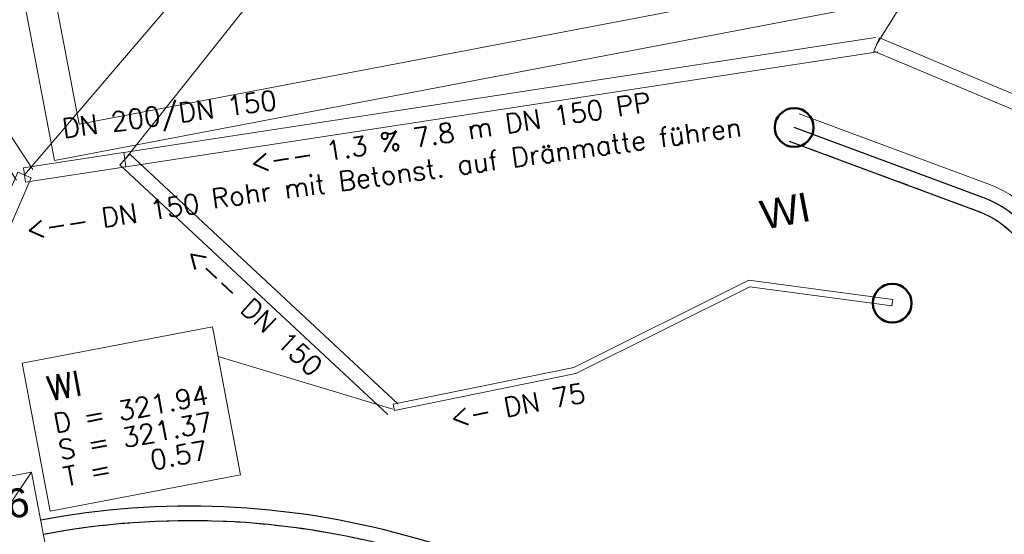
# Model space of a CAD drawing. Header units: metres. Extents: x -502 to 161, y -108 to 174.
# Tile 550 of 776: x -115.71 to -105.56, y 18.98 to 24.29. Entities that reach past the tile are written whole.
import ezdxf

# ---------------------------------------------------------------- set-up
doc = ezdxf.new("R2010")
doc.units = ezdxf.units.M
doc.header["$LTSCALE"] = 0.1
doc.linetypes.add('2-1', pattern=[0.17, 0.06, -0.025, 0.06, -0.025])
doc.linetypes.add('237', pattern=[93, 75, -18])
doc.layers.add('BRI31-005.07-5f08-Koordinierung Lageplan 4. BA Radstation - Seeterrasse 2023-05-31', color=7, linetype='Continuous')
doc.layers.add('BRI32-005.03-5f06-Koordinierung Schemaplan 4 BA ZOB Teilbereich 2 Ost - Bahnhofsallee 2023-01-21', color=7, linetype='Continuous')
doc.styles.add('Arial', font='arial.ttf')
doc.styles.add('Txt', font='txt_____.ttf')

# ---------------------------------------------------------------- blocks, each defined once
blk = doc.blocks.new('DFI-ANZEIGER')
at = {"color": 7, "linetype": 'Continuous', "lineweight": 20, "transparency": 33554687}
for p, q in [((-0.760014, 0.517086), (0.517087, 0.760013)), ((0.517087, 0.760013), (0.760014, -0.517087)), ((-0.517087, -0.760014), (-0.760014, 0.517086)), ((0.760014, -0.517087), (-0.517087, -0.760014))]:
    blk.add_line(p, q, dxfattribs=at)
at = {"color": 250, "linetype": 'Continuous', "lineweight": 9, "true_color": 0x333333, "transparency": 33554687}
for p, q in [((-0.517087, -0.760014), (0.517087, 0.760013)), ((0.760014, -0.517087), (-0.760014, 0.517086))]:
    blk.add_line(p, q, dxfattribs=at)
at = {"color": 251, "linetype": 'Continuous', "lineweight": 9, "true_color": 0x5b5b5b, "transparency": 33554687, "flags": 128}
for points in [[(-0.079552, -0.116926), (-0.116925, 0.079551), (-0.116925, 0.079551), (0.079552, 0.116925), (0.079552, 0.116925), (0.116925, -0.079552), (0.116925, -0.079552), (-0.079552, -0.116926)], [(-0.079552, -0.116926), (-0.116925, 0.079551), (0.079552, 0.116925), (0.116925, -0.079552), (-0.079552, -0.116926)], [(0.000908, -0.1118), (-0.000961, -0.101976), (-0.000961, -0.101976), (0.038334, -0.094502), (0.038334, -0.094502), (0.040203, -0.104326), (0.040203, -0.104326), (0.000908, -0.1118)], [(0.000908, -0.1118), (-0.000961, -0.101976), (0.038334, -0.094502), (0.040203, -0.104326), (0.000908, -0.1118)], [(0.166045, -1.006705), (-0.004004, -0.112735), (0.045115, -0.103391), (0.215164, -0.997362), (0.166045, -1.006705)]]:
    blk.add_lwpolyline(points, dxfattribs=at)
at = {"color": 254, "linetype": 'Continuous', "lineweight": 9, "true_color": 0xd6d6d6, "transparency": 33554687, "flags": 128}
blk.add_lwpolyline([(0.166045, -1.006705), (-0.004004, -0.112735), (-0.004004, -0.112735), (0.045115, -0.103391), (0.045115, -0.103391), (0.215164, -0.997362), (0.215164, -0.997362), (0.166045, -1.006705)], dxfattribs=at)

msp = doc.modelspace()

# ---------------------------------------------------------------- linework, layer by layer
at = {"layer": 'BRI31-005.07-5f08-Koordinierung Lageplan 4. BA Radstation - Seeterrasse 2023-05-31', "color": 1, "linetype": 'Continuous', "lineweight": 20, "true_color": 0xff0000, "transparency": 33554687}
for p, q in [((-106.877, 24.031), (-105.067, 26.964)), ((-106.877, 24.031), (-105.067, 26.964)), ((-114.629, 22.844), (-112.418, 25.631)), ((-114.629, 22.844), (-112.418, 25.631)), ((-115.662, 22.685), (-114.097, 24.523)), ((-115.662, 22.685), (-114.097, 24.523)), ((-111.865, 20.267), (-113.666, 20.812)), ((-111.865, 20.267), (-113.666, 20.812))]:
    msp.add_line(p, q, dxfattribs=at)
at = {"layer": 'BRI31-005.07-5f08-Koordinierung Lageplan 4. BA Radstation - Seeterrasse 2023-05-31', "color": 7, "linetype": 'Continuous', "lineweight": 9, "transparency": 33554687}
for p, q in [((-106.711, 21.399), (-106.719, 21.335)), ((-106.711, 21.399), (-106.719, 21.335)), ((-111.849, 20.255), (-111.862, 20.319)), ((-111.849, 20.255), (-111.862, 20.319))]:
    msp.add_line(p, q, dxfattribs=at)
at = {"layer": 'BRI31-005.07-5f08-Koordinierung Lageplan 4. BA Radstation - Seeterrasse 2023-05-31', "color": 1, "linetype": 'Continuous', "lineweight": 13, "true_color": 0xff0000, "transparency": 33554687, "flags": 128}
for points in [[(-115.578, 22.74), (-117.289, 25.359), (-117.457, 25.249), (-115.746, 22.63)], [(-115.578, 22.74), (-117.289, 25.359), (-117.457, 25.249), (-115.746, 22.63)], [(-106.888, 24.105), (-114.64, 22.918), (-114.618, 22.77), (-106.866, 23.957)], [(-106.888, 24.105), (-114.64, 22.918), (-114.618, 22.77), (-106.866, 23.957)], [(-98.68, 20.667), (-106.848, 24.1), (-106.906, 23.962), (-98.738, 20.529)], [(-98.68, 20.667), (-106.848, 24.1), (-106.906, 23.962), (-98.738, 20.529)], [(-114.641, 22.918), (-115.674, 22.759), (-115.651, 22.611), (-114.618, 22.77)], [(-114.641, 22.918), (-115.674, 22.759), (-115.651, 22.611), (-114.618, 22.77)], [(-111.814, 20.322), (-114.578, 22.899), (-114.68, 22.789), (-111.916, 20.212)], [(-111.814, 20.322), (-114.578, 22.899), (-114.68, 22.789), (-111.916, 20.212)], [(-119.306, 14.071), (-115.593, 22.655), (-115.731, 22.715), (-119.444, 14.131)], [(-119.306, 14.071), (-115.593, 22.655), (-115.731, 22.715), (-119.444, 14.131)]]:
    msp.add_lwpolyline(points, dxfattribs=at)
at = {"layer": 'BRI31-005.07-5f08-Koordinierung Lageplan 4. BA Radstation - Seeterrasse 2023-05-31', "color": 1, "linetype": 'Continuous', "lineweight": 20, "true_color": 0xff0000, "transparency": 33554687, "flags": 128}
msp.add_lwpolyline([(-107.674, 23.315), (-105.73, 22.594, -0.262187), (-104.905, 21.621), (-103.897, 16.375), (-103.897, 16.375, 0.354857), (-103.319, 15.889), (-103.319, 15.889)], format="xyb", dxfattribs=at)
msp.add_lwpolyline([(-107.674, 23.315), (-105.73, 22.594, -0.262187), (-104.905, 21.621), (-103.897, 16.375), (-103.897, 16.375, 0.354857), (-103.319, 15.889), (-103.319, 15.889)], format="xyb", dxfattribs=at)
at = {"layer": 'BRI31-005.07-5f08-Koordinierung Lageplan 4. BA Radstation - Seeterrasse 2023-05-31', "color": 7, "linetype": 'Continuous', "lineweight": 30, "transparency": 33554687, "flags": 128}
for points in [[(-104.135, 15.486), (-104.203, 15.844, -0.095228), (-104.202, 16.278), (-104.153, 16.531, 0.095868), (-104.153, 16.911), (-105.052, 21.592), (-105.052, 21.592, 0.262187), (-105.782, 22.453), (-105.782, 22.453), (-107.727, 23.175)], [(-104.135, 15.486), (-104.203, 15.844, -0.095228), (-104.202, 16.278), (-104.153, 16.531, 0.095868), (-104.153, 16.911), (-105.052, 21.592), (-105.052, 21.592, 0.262187), (-105.782, 22.453), (-105.782, 22.453), (-107.727, 23.175)], [(-115.495, 19.126), (-115.495, 19.126, -0.114626), (-111.739, 18.969), (-111.739, 18.969), (-111.739, 18.969, -0.040161), (-108.212, 17.68), (-108.212, 17.68), (-106.274, 16.79, 0.060171), (-106.046, 16.717), (-105.389, 16.591), (-105.389, 16.591, -0.307479), (-104.477, 15.676), (-104.477, 15.676), (-104.43, 15.43)], [(-115.495, 19.126), (-115.495, 19.126, -0.114626), (-111.739, 18.969), (-111.739, 18.969), (-111.739, 18.969, -0.040161), (-108.212, 17.68), (-108.212, 17.68), (-106.274, 16.79, 0.060171), (-106.046, 16.717), (-105.389, 16.591), (-105.389, 16.591, -0.307479), (-104.477, 15.676), (-104.477, 15.676), (-104.43, 15.43)]]:
    msp.add_lwpolyline(points, format="xyb", dxfattribs=at)
at = {"layer": 'BRI31-005.07-5f08-Koordinierung Lageplan 4. BA Radstation - Seeterrasse 2023-05-31', "color": 3, "linetype": '2-1', "lineweight": 30, "true_color": 0x00ff00, "transparency": 33554687, "flags": 128}
for points in [[(-107.779, 23.034), (-105.834, 22.313), (-105.834, 22.313, -0.262187), (-105.2, 21.564), (-105.2, 21.564), (-104.442, 17.625, -0.176241), (-104.551, 16.949), (-105.301, 15.602, 0.069185), (-105.445, 15.229), (-105.445, 15.229, 0.105123), (-105.458, 14.626), (-105.458, 14.626)], [(-107.779, 23.034), (-105.834, 22.313), (-105.834, 22.313, -0.262187), (-105.2, 21.564), (-105.2, 21.564), (-104.442, 17.625, -0.176241), (-104.551, 16.949), (-105.301, 15.602, 0.069185), (-105.445, 15.229), (-105.445, 15.229, 0.105123), (-105.458, 14.626), (-105.458, 14.626)], [(-115.467, 18.979), (-115.467, 18.979, -0.114626), (-111.779, 18.825), (-111.779, 18.825, -0.040161), (-108.274, 17.544), (-106.084, 16.538, -0.357055), (-105.445, 15.229)], [(-115.467, 18.979), (-115.467, 18.979, -0.114626), (-111.779, 18.825), (-111.779, 18.825, -0.040161), (-108.274, 17.544), (-106.084, 16.538, -0.357055), (-105.445, 15.229)]]:
    msp.add_lwpolyline(points, format="xyb", dxfattribs=at)
at = {"layer": 'BRI31-005.07-5f08-Koordinierung Lageplan 4. BA Radstation - Seeterrasse 2023-05-31', "color": 1, "linetype": 'Continuous', "lineweight": 20, "true_color": 0xff0000, "transparency": 33554687, "flags": 128}
for points in [[(-106.711, 21.399), (-108.195, 21.599), (-109.998, 20.699), (-111.862, 20.319)], [(-106.711, 21.399), (-108.195, 21.599), (-109.998, 20.699), (-111.862, 20.319)], [(-111.849, 20.255), (-109.977, 20.637), (-108.184, 21.532), (-106.719, 21.335)], [(-111.849, 20.255), (-109.977, 20.637), (-108.184, 21.532), (-106.719, 21.335)], [(-115.688, 20.744), (-113.723, 21.117), (-113.434, 19.59), (-115.399, 19.217), (-115.688, 20.744)], [(-115.688, 20.744), (-113.723, 21.117), (-113.434, 19.59), (-115.399, 19.217), (-115.688, 20.744)]]:
    msp.add_lwpolyline(points, dxfattribs=at)
at = {"layer": 'BRI31-005.07-5f08-Koordinierung Lageplan 4. BA Radstation - Seeterrasse 2023-05-31', "color": 7, "linetype": 'Continuous', "lineweight": 13, "transparency": 33554687, "flags": 128}
msp.add_lwpolyline([(-115.688, 20.744), (-113.723, 21.117), (-113.434, 19.59), (-115.399, 19.217), (-115.688, 20.744)], dxfattribs=at)
msp.add_lwpolyline([(-115.688, 20.744), (-113.723, 21.117), (-113.434, 19.59), (-115.399, 19.217), (-115.688, 20.744)], dxfattribs=at)
at = {"layer": 'BRI31-005.07-5f08-Koordinierung Lageplan 4. BA Radstation - Seeterrasse 2023-05-31', "color": 1, "linetype": 'Continuous', "lineweight": 50, "true_color": 0xff0000, "transparency": 33554687}
for centre in [(-107.727, 23.175), (-107.727, 23.175), (-106.716, 21.362), (-106.716, 21.362)]:
    msp.add_circle(centre, 0.2, dxfattribs=at)
at = {"layer": 'BRI32-005.03-5f06-Koordinierung Schemaplan 4 BA ZOB Teilbereich 2 Ost - Bahnhofsallee 2023-01-21', "color": 1, "linetype": 'Continuous', "lineweight": 20, "true_color": 0xff0000, "transparency": 33554687}
for p, q in [((-106.877, 24.031), (-105.067, 26.964)), ((-114.629, 22.844), (-112.418, 25.631)), ((-115.662, 22.685), (-114.097, 24.523)), ((-111.865, 20.267), (-113.666, 20.812))]:
    msp.add_line(p, q, dxfattribs=at)
at = {"layer": 'BRI32-005.03-5f06-Koordinierung Schemaplan 4 BA ZOB Teilbereich 2 Ost - Bahnhofsallee 2023-01-21', "color": 7, "linetype": 'Continuous', "lineweight": 9, "transparency": 33554687}
for p, q in [((-106.711, 21.399), (-106.719, 21.335)), ((-111.849, 20.255), (-111.862, 20.319))]:
    msp.add_line(p, q, dxfattribs=at)
at = {"layer": 'BRI32-005.03-5f06-Koordinierung Schemaplan 4 BA ZOB Teilbereich 2 Ost - Bahnhofsallee 2023-01-21', "color": 7, "linetype": 'Continuous', "lineweight": 20, "transparency": 33554687, "flags": 128}
for points in [[(-115.517, 25.41), (-115.098, 23.209), (-78.253, 30.235)], [(-115.832, 25.35), (-115.352, 22.835), (-78.193, 29.921)]]:
    msp.add_lwpolyline(points, dxfattribs=at)
at = {"layer": 'BRI32-005.03-5f06-Koordinierung Schemaplan 4 BA ZOB Teilbereich 2 Ost - Bahnhofsallee 2023-01-21', "color": 1, "linetype": 'Continuous', "lineweight": 13, "true_color": 0xff0000, "transparency": 33554687, "flags": 128}
for points in [[(-115.578, 22.74), (-117.289, 25.359), (-117.457, 25.249), (-115.746, 22.63)], [(-106.888, 24.105), (-114.64, 22.918), (-114.618, 22.77), (-106.866, 23.957)], [(-98.68, 20.667), (-106.848, 24.1), (-106.906, 23.962), (-98.738, 20.529)], [(-114.641, 22.918), (-115.674, 22.759), (-115.651, 22.611), (-114.618, 22.77)], [(-111.814, 20.322), (-114.578, 22.899), (-114.68, 22.789), (-111.916, 20.212)], [(-119.306, 14.071), (-115.593, 22.655), (-115.731, 22.715), (-119.444, 14.131)]]:
    msp.add_lwpolyline(points, dxfattribs=at)
at = {"layer": 'BRI32-005.03-5f06-Koordinierung Schemaplan 4 BA ZOB Teilbereich 2 Ost - Bahnhofsallee 2023-01-21', "color": 1, "linetype": '237', "lineweight": 20, "true_color": 0xff0000, "transparency": 33554687, "flags": 128}
msp.add_lwpolyline([(-107.674, 23.315), (-105.73, 22.594, -0.262187), (-104.905, 21.621), (-103.897, 16.375), (-103.897, 16.375, 0.354857), (-103.319, 15.889), (-103.319, 15.889)], format="xyb", dxfattribs=at)
at = {"layer": 'BRI32-005.03-5f06-Koordinierung Schemaplan 4 BA ZOB Teilbereich 2 Ost - Bahnhofsallee 2023-01-21', "color": 7, "linetype": 'Continuous', "lineweight": 30, "transparency": 33554687, "flags": 128}
for points in [[(-104.135, 15.486), (-104.203, 15.844, -0.095228), (-104.202, 16.278), (-104.153, 16.531, 0.095868), (-104.153, 16.911), (-105.052, 21.592), (-105.052, 21.592, 0.262187), (-105.782, 22.453), (-105.782, 22.453), (-107.727, 23.175)], [(-115.495, 19.126), (-115.495, 19.126, -0.114626), (-111.739, 18.969), (-111.739, 18.969), (-111.739, 18.969, -0.040161), (-108.212, 17.68), (-108.212, 17.68), (-106.274, 16.79, 0.060171), (-106.046, 16.717), (-105.389, 16.591), (-105.389, 16.591, -0.307479), (-104.477, 15.676), (-104.477, 15.676), (-104.43, 15.43)]]:
    msp.add_lwpolyline(points, format="xyb", dxfattribs=at)
at = {"layer": 'BRI32-005.03-5f06-Koordinierung Schemaplan 4 BA ZOB Teilbereich 2 Ost - Bahnhofsallee 2023-01-21', "color": 3, "linetype": 'Continuous', "lineweight": 30, "true_color": 0x00ff00, "transparency": 33554687, "flags": 128}
for points in [[(-107.779, 23.034), (-105.834, 22.313), (-105.834, 22.313, -0.262187), (-105.2, 21.564), (-105.2, 21.564), (-104.442, 17.625, -0.176241), (-104.551, 16.949), (-105.301, 15.602, 0.069185), (-105.445, 15.229), (-105.445, 15.229, 0.105123), (-105.458, 14.626), (-105.458, 14.626)], [(-115.467, 18.979), (-115.467, 18.979, -0.114626), (-111.779, 18.825), (-111.779, 18.825, -0.040161), (-108.274, 17.544), (-106.084, 16.538, -0.357055), (-105.445, 15.229)]]:
    msp.add_lwpolyline(points, format="xyb", dxfattribs=at)
at = {"layer": 'BRI32-005.03-5f06-Koordinierung Schemaplan 4 BA ZOB Teilbereich 2 Ost - Bahnhofsallee 2023-01-21', "color": 1, "linetype": 'Continuous', "lineweight": 20, "true_color": 0xff0000, "transparency": 33554687, "flags": 128}
for points in [[(-106.711, 21.399), (-108.195, 21.599), (-109.998, 20.699), (-111.862, 20.319)], [(-111.849, 20.255), (-109.977, 20.637), (-108.184, 21.532), (-106.719, 21.335)], [(-115.688, 20.744), (-113.723, 21.117), (-113.434, 19.59), (-115.399, 19.217), (-115.688, 20.744)]]:
    msp.add_lwpolyline(points, dxfattribs=at)
at = {"layer": 'BRI32-005.03-5f06-Koordinierung Schemaplan 4 BA ZOB Teilbereich 2 Ost - Bahnhofsallee 2023-01-21', "color": 7, "linetype": 'Continuous', "lineweight": 13, "transparency": 33554687, "flags": 128}
msp.add_lwpolyline([(-115.688, 20.744), (-113.723, 21.117), (-113.434, 19.59), (-115.399, 19.217), (-115.688, 20.744)], dxfattribs=at)
at = {"layer": 'BRI32-005.03-5f06-Koordinierung Schemaplan 4 BA ZOB Teilbereich 2 Ost - Bahnhofsallee 2023-01-21', "color": 1, "linetype": 'Continuous', "lineweight": 50, "true_color": 0xff0000, "transparency": 33554687}
for centre in [(-107.727, 23.175), (-106.716, 21.362)]:
    msp.add_circle(centre, 0.2, dxfattribs=at)

# ---------------------------------------------------------------- block references
at = {"layer": 'BRI31-005.07-5f08-Koordinierung Lageplan 4. BA Radstation - Seeterrasse 2023-05-31', "color": 7, "transparency": 33554687, "rotation": 270}
msp.add_blockref('DFI-ANZEIGER', (-116.108, 18.857), dxfattribs=at)
msp.add_blockref('DFI-ANZEIGER', (-116.108, 18.857), dxfattribs=at)
at = {"layer": 'BRI32-005.03-5f06-Koordinierung Schemaplan 4 BA ZOB Teilbereich 2 Ost - Bahnhofsallee 2023-01-21', "color": 7, "transparency": 33554687, "rotation": 270}
msp.add_blockref('DFI-ANZEIGER', (-116.108, 18.857), dxfattribs=at)

# ---------------------------------------------------------------- texts
at = {"layer": 'BRI31-005.07-5f08-Koordinierung Lageplan 4. BA Radstation - Seeterrasse 2023-05-31', "color": 1, "true_color": 0xff0000, "transparency": 33554687, "attachment_point": 1, "line_spacing_factor": 0.25, "style": 'Txt'}
for s, insert, char_height, rotation in [('DN 200/DN 150', (-115.286, 23.263), 0.2, 7.6604), ('DN 200/DN 150', (-115.286, 23.263), 0.2, 7.6604), ('<-- 1.3 % 7.8 m DN 150 PP', (-113.348, 22.908), 0.2, 8.7056), ('<-- 1.3 % 7.8 m DN 150 PP', (-113.348, 22.908), 0.2, 8.7056), ('Rohr mit Betonst. auf Dränmatte führen', (-113.748, 22.537), 0.2, 7.7972), ('Rohr mit Betonst. auf Dränmatte führen', (-113.748, 22.537), 0.2, 7.7972), ('<-- DN 150', (-115.663, 22.219), 0.2, 8.7503), ('<-- DN 150', (-115.663, 22.219), 0.2, 8.7503), ('<-- DN 150', (-113.892, 21.971), 0.2, 317.0052), ('<-- DN 150', (-113.892, 21.971), 0.2, 317.0052), ('WI', (-115.455, 20.604), 0.26, 10.737), ('WI', (-115.455, 20.604), 0.26, 10.737), ('D = 321.94', (-115.381, 20.217), 0.2, 10.737), ('D = 321.94', (-115.381, 20.217), 0.2, 10.737), ('<- DN 75', (-111.292, 20.275), 0.2, 10.737), ('<- DN 75', (-111.292, 20.275), 0.2, 10.737), ('S = 321.37', (-115.329, 19.941), 0.2, 10.737), ('S = 321.37', (-115.329, 19.941), 0.2, 10.737), ('T =   0.57', (-115.277, 19.666), 0.2, 10.737), ('T =   0.57', (-115.277, 19.666), 0.2, 10.737)]:
    msp.add_mtext(s, dxfattribs=dict(at, insert=insert, char_height=char_height, rotation=rotation))
at = {"layer": 'BRI31-005.07-5f08-Koordinierung Lageplan 4. BA Radstation - Seeterrasse 2023-05-31', "color": 20, "true_color": 0xff3f00, "transparency": 33554687, "insert": (-108.099, 22.413), "char_height": 0.3, "attachment_point": 1, "rotation": 10.9801, "line_spacing_factor": 0.25, "style": 'Arial'}
msp.add_mtext('WI', dxfattribs=at)
msp.add_mtext('WI', dxfattribs=at)
at = {"layer": 'BRI31-005.07-5f08-Koordinierung Lageplan 4. BA Radstation - Seeterrasse 2023-05-31', "color": 7, "transparency": 33554687, "insert": (-116.723, 19.27), "char_height": 0.3, "attachment_point": 1, "rotation": 10.4715, "line_spacing_factor": 0.25, "style": 'Arial'}
msp.add_mtext('DFÜ6', dxfattribs=at)
msp.add_mtext('DFÜ6', dxfattribs=at)
at = {"layer": 'BRI32-005.03-5f06-Koordinierung Schemaplan 4 BA ZOB Teilbereich 2 Ost - Bahnhofsallee 2023-01-21', "color": 1, "true_color": 0xff0000, "transparency": 33554687, "attachment_point": 1, "line_spacing_factor": 0.25, "style": 'Txt'}
for s, insert, char_height, rotation in [('DN 200/DN 150', (-115.286, 23.263), 0.2, 7.6604), ('<-- 1.3 % 7.8 m DN 150 PP', (-113.348, 22.908), 0.2, 8.7056), ('Rohr mit Betonst. auf Dränmatte führen', (-113.748, 22.537), 0.2, 7.7972), ('<-- DN 150', (-115.663, 22.219), 0.2, 8.7503), ('<-- DN 150', (-113.892, 21.971), 0.2, 317.0052), ('WI', (-115.455, 20.604), 0.26, 10.737), ('D = 321.94', (-115.381, 20.217), 0.2, 10.737), ('<- DN 75', (-111.292, 20.275), 0.2, 10.737), ('S = 321.37', (-115.329, 19.941), 0.2, 10.737), ('T =   0.57', (-115.277, 19.666), 0.2, 10.737)]:
    msp.add_mtext(s, dxfattribs=dict(at, insert=insert, char_height=char_height, rotation=rotation))
at = {"layer": 'BRI32-005.03-5f06-Koordinierung Schemaplan 4 BA ZOB Teilbereich 2 Ost - Bahnhofsallee 2023-01-21', "color": 20, "true_color": 0xff3f00, "transparency": 33554687, "insert": (-108.099, 22.413), "char_height": 0.3, "attachment_point": 1, "rotation": 10.9801, "line_spacing_factor": 0.25, "style": 'Arial'}
msp.add_mtext('WI', dxfattribs=at)
at = {"layer": 'BRI32-005.03-5f06-Koordinierung Schemaplan 4 BA ZOB Teilbereich 2 Ost - Bahnhofsallee 2023-01-21', "color": 7, "transparency": 33554687, "insert": (-116.723, 19.27), "char_height": 0.3, "attachment_point": 1, "rotation": 10.4715, "line_spacing_factor": 0.25, "style": 'Arial'}
msp.add_mtext('DFÜ6', dxfattribs=at)

doc.saveas('drawing.dxf')
